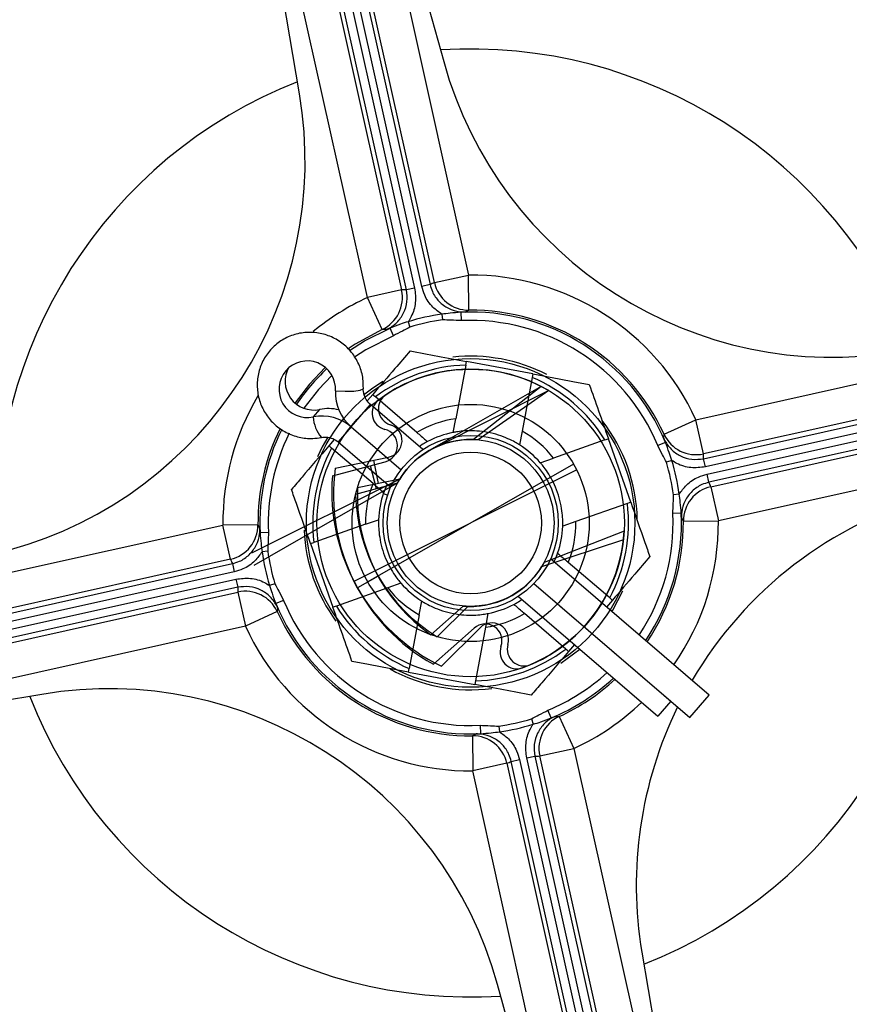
# Model space of a CAD drawing. Header units: inches. Extents: x 170 to 284, y 215 to 248.
# Tile 491 of 656: x 211.6839 to 211.7836, y 224.6503 to 224.7686. Entities that reach past the tile are written whole.
import ezdxf

# ---------------------------------------------------------------- set-up
doc = ezdxf.new("R2010")
doc.units = ezdxf.units.IN
doc.header["$LTSCALE"] = 0.25
doc.header["$MEASUREMENT"] = 0
doc.layers.add('ANNOTATIONS', color=1, linetype='Continuous')
doc.layers.add('RH FRONT OF HOOD', color=7, linetype='Continuous')
doc.styles.add('ARIAL', font='arial.ttf', dxfattribs={"height": 0.09375})
doc.dimstyles.new('STANDARD$0', dxfattribs={"dimtxt": 0.09375, "dimasz": 0.09375, "dimexe": 0.03125, "dimexo": 0.046875, "dimgap": 0.09, "dimtad": 0, "dimtih": 1, "dimtoh": 1, "dimdec": 4, "dimzin": 0, "dimdsep": 46, "dimtxsty": 'ARIAL', "dimcen": 0.09, "dimadec": 0, "dimazin": 0, "dimtfac": 1, "dimtdec": 4, "dimtofl": 0, "dimtmove": 0, "dimatfit": 1, "dimfxl": 1, "dimtolj": 1, "dimtzin": 0, "dimarcsym": 0})

# ---------------------------------------------------------------- blocks, each defined once
blk = doc.blocks.new('*D133')
at = {"layer": 'ANNOTATIONS', "color": 0, "lineweight": -2, "transparency": 16777216}
for p, q in [((211.573486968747, 225.2379811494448), (212.9080140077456, 225.2379811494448)), ((212.8767640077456, 225.1442311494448), (212.8767640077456, 222.8822775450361)), ((212.8767640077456, 220.1854637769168), (212.8767640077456, 222.4474173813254)), ((212.4115944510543, 220.0917137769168), (212.9080140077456, 220.0917137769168))]:
    blk.add_line(p, q, dxfattribs=at)
at = {"layer": 'ANNOTATIONS', "color": 0, "transparency": 16777216}
for points in [[(212.8611390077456, 225.1442311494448), (212.8923890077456, 225.1442311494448), (212.8767640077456, 225.2379811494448)], [(212.8611390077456, 220.1854637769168), (212.8923890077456, 220.1854637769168), (212.8767640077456, 220.0917137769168)]]:
    blk.add_solid(points, dxfattribs=at)
at = {"layer": 'defpoints', "color": 0, "transparency": 16777216}
for p in [(211.526611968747, 225.2379811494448), (212.3647194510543, 220.0917137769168), (212.8767640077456, 220.0917137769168)]:
    blk.add_point(p, dxfattribs=at)
at = {"layer": 'ANNOTATIONS', "color": 0, "transparency": 16777216, "insert": (212.8767640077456, 222.6648474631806), "char_height": 0.09375, "attachment_point": 5, "style": 'ARIAL'}
blk.add_mtext('\\A1;TOTAL\\PHEIGHT', dxfattribs=at)

msp = doc.modelspace()

# ---------------------------------------------------------------- linework, layer by layer
at = {"layer": 'RH FRONT OF HOOD'}
for p, q in [((211.7303647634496, 224.7361108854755), (211.7123059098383, 224.8172237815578)), ((211.7132898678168, 224.8174428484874), (211.7313487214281, 224.7363299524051)), ((211.7322208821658, 224.7365241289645), (211.7141620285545, 224.8176370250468)), ((211.715145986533, 224.8178560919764), (211.7332048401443, 224.7367431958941)), ((211.7206447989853, 224.81510610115), (211.7378354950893, 224.7378926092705)), ((211.7337356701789, 224.7369798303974), (211.7165449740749, 224.8141933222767)), ((211.7256838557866, 224.7351871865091), (211.7084931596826, 224.8124006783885)), ((211.712592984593, 224.8133134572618), (211.729783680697, 224.7360999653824)), ((211.7266871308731, 224.7929063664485), (211.734851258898, 224.7635267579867)), ((211.71751098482, 224.7596661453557), (211.7124397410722, 224.7897343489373)), ((211.7337356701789, 224.7369798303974), (211.7378354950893, 224.7378926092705)), ((211.7378710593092, 224.733679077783), (211.7378354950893, 224.7378926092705)), ((211.7651528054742, 224.7205240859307), (211.8423662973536, 224.7377147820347)), ((211.7332048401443, 224.7367431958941), (211.7322208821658, 224.7365241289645)), ((211.729783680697, 224.7360999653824), (211.7256838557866, 224.7351871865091)), ((211.7313487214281, 224.7363299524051), (211.7303647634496, 224.7361108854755)), ((211.7274392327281, 224.7313565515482), (211.7256838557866, 224.7351871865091)), ((211.7346238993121, 224.7331900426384), (211.7347180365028, 224.7325085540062)), ((211.7369149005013, 224.7334256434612), (211.7369616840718, 224.7324154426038)), ((211.7378710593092, 224.733679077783), (211.7374352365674, 224.7334538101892)), ((211.8432790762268, 224.7336149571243), (211.7660655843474, 224.7164242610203)), ((211.7660765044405, 224.7158431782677), (211.8471894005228, 224.733902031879)), ((211.7305871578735, 224.7322913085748), (211.7307910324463, 224.7316342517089)), ((211.8474084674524, 224.7329180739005), (211.7662955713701, 224.7148592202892)), ((211.7664897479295, 224.7139870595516), (211.8476026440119, 224.7320459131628)), ((211.7279294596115, 224.731337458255), (211.7274392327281, 224.7313565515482)), ((211.7287988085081, 224.7305980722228), (211.7284125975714, 224.7315327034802)), ((211.8478217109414, 224.7310619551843), (211.7667088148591, 224.7130031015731)), ((211.7669454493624, 224.7124722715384), (211.8441589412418, 224.7296629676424)), ((211.7375203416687, 224.7270858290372), (211.736314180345, 224.7206450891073)), ((211.7375203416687, 224.7270858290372), (211.737600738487, 224.7275151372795)), ((211.7455576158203, 224.7260250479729), (211.737600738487, 224.7275151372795)), ((211.7455576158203, 224.7260250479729), (211.7454772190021, 224.7255957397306)), ((211.7454772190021, 224.7255957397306), (211.7442710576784, 224.7191549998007)), ((211.845071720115, 224.725563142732), (211.7678582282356, 224.708372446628)), ((211.7263169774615, 224.723543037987), (211.725707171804, 224.7228317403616)), ((211.7465655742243, 224.7245268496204), (211.7331055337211, 224.7168127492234)), ((211.7474831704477, 224.7240190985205), (211.733606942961, 224.717081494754)), ((211.7465655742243, 224.7245268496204), (211.7384312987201, 224.7181330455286)), ((211.7474831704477, 224.7240190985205), (211.738999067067, 224.7180973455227)), ((211.7237231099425, 224.7196631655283), (211.7260365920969, 224.7223616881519)), ((211.732353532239, 224.7169460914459), (211.7260365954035, 224.7223616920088)), ((211.7316233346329, 224.7189938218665), (211.7266485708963, 224.7232587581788)), ((211.7199390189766, 224.7217520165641), (211.7191759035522, 224.7208618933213)), ((211.7360042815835, 224.7189902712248), (211.736314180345, 224.7206450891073)), ((211.7613221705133, 224.7187687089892), (211.7651528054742, 224.7205240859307)), ((211.7660655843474, 224.7164242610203), (211.7651528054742, 224.7205240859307)), ((211.7237231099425, 224.7196631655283), (211.7221727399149, 224.7178547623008)), ((211.7237231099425, 224.7196631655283), (211.7297280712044, 224.7145150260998)), ((211.7442710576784, 224.7191549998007), (211.7439611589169, 224.7175001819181)), ((211.7209070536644, 224.71841413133), (211.7202592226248, 224.7172462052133)), ((211.7216729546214, 224.7181260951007), (211.7210480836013, 224.7173972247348)), ((211.7221727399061, 224.7178547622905), (211.7284896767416, 224.7124391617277)), ((211.7542274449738, 224.7180940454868), (211.7480465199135, 224.7159182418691)), ((211.7542274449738, 224.7180940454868), (211.7546394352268, 224.7182390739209)), ((211.7573274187, 224.7106031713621), (211.7546394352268, 224.7182390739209)), ((211.7614983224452, 224.7177953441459), (211.7605636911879, 224.7174091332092)), ((211.76130307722, 224.7182784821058), (211.7613221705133, 224.7187687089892)), ((211.7202592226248, 224.7172462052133), (211.7196938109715, 224.7160449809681)), ((211.7263544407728, 224.7128480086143), (211.7213796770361, 224.7171129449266)), ((211.7214720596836, 224.7137836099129), (211.7277997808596, 224.7154575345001)), ((211.7218202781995, 224.7147176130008), (211.728232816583, 224.7160296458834)), ((211.7270209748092, 224.712858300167), (211.7264468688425, 224.7156642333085)), ((211.7464584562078, 224.715359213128), (211.7480465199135, 224.7159182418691)), ((211.7622569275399, 224.7156207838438), (211.761599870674, 224.7154169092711)), ((211.7662955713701, 224.7148592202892), (211.7660765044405, 224.7158431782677)), ((211.7508258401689, 224.7144902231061), (211.7253477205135, 224.7017520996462)), ((211.7504437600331, 224.7152030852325), (211.7257298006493, 224.7010392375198)), ((211.7267699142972, 224.7122225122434), (211.7260374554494, 224.7149913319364)), ((211.729558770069, 224.713377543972), (211.7117715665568, 224.7044845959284)), ((211.7292741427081, 224.7128849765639), (211.7120204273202, 224.7029966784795)), ((211.7292741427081, 224.7128849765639), (211.7242656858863, 224.711560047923)), ((211.729558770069, 224.713377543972), (211.7244831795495, 224.7123390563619)), ((211.7667088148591, 224.7130031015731), (211.7664897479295, 224.7139870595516)), ((211.7669454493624, 224.7124722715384), (211.7678582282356, 224.708372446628)), ((211.7281053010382, 224.7114557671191), (211.7276094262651, 224.7116214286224)), ((211.7573274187, 224.7106031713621), (211.756915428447, 224.7104581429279)), ((211.7631556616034, 224.7115840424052), (211.7624741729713, 224.7114899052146)), ((211.756915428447, 224.7104581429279), (211.7507345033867, 224.7082823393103)), ((211.7254390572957, 224.707959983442), (211.7270271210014, 224.7085190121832)), ((211.7507345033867, 224.7082823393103), (211.749146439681, 224.7077233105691)), ((211.7633912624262, 224.709293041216), (211.7623810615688, 224.7092462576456)), ((211.763644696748, 224.7083368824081), (211.7634194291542, 224.7087727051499)), ((211.763644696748, 224.7083368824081), (211.7678582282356, 224.708372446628)), ((211.6311018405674, 224.6906791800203), (211.7083153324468, 224.7078698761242)), ((211.7125288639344, 224.7079054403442), (211.7083153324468, 224.7078698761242)), ((211.70922811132, 224.7037700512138), (211.7083153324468, 224.7078698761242)), ((211.7125288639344, 224.7079054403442), (211.7127541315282, 224.7074696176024)), ((211.7137924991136, 224.7069960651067), (211.7127822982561, 224.7069492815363)), ((211.7254390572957, 224.707959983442), (211.7192581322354, 224.7057841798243)), ((211.7565280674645, 224.707143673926), (211.7468994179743, 224.7033573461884)), ((211.7188461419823, 224.7056391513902), (211.7192581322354, 224.7057841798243)), ((211.7564428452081, 224.7060984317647), (211.7466147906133, 224.7028647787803)), ((211.7136993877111, 224.7047524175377), (211.7130178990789, 224.704658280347)), ((211.7188461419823, 224.7056391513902), (211.7215341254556, 224.6980032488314)), ((211.70922811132, 224.7037700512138), (211.6320146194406, 224.6865793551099)), ((211.7667526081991, 224.6874552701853), (211.7476838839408, 224.7038031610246)), ((211.6283518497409, 224.6851803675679), (211.7094647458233, 224.7032392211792)), ((211.7096838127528, 224.7022552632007), (211.6285709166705, 224.6841964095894)), ((211.7094647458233, 224.7032392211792), (211.7096838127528, 224.7022552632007)), ((211.7266285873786, 224.7023924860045), (211.7240668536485, 224.7011117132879)), ((211.7547938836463, 224.6991293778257), (211.7498191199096, 224.7033943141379)), ((211.62876509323, 224.6833242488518), (211.7098779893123, 224.701383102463)), ((211.7098779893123, 224.701383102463), (211.7100970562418, 224.7003991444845)), ((211.7269722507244, 224.7017512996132), (211.7244873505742, 224.7003271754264)), ((211.7100970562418, 224.7003991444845), (211.6289841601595, 224.6823402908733)), ((211.7145736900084, 224.7008254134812), (211.7139166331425, 224.7006215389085)), ((211.7281270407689, 224.7003240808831), (211.7219461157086, 224.6981482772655)), ((211.7297151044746, 224.7008831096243), (211.7281270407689, 224.7003240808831)), ((211.7456823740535, 224.7008371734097), (211.7644391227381, 224.6847567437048)), ((211.7456823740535, 224.7008371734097), (211.7621344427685, 224.6867325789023)), ((211.6328944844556, 224.682627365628), (211.710107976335, 224.6998180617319)), ((211.710107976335, 224.6998180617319), (211.7110207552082, 224.6957182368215)), ((211.7156098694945, 224.6988331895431), (211.7146752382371, 224.6984469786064)), ((211.731902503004, 224.6970873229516), (211.7322124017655, 224.6987421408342)), ((211.7438200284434, 224.6992962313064), (211.7605840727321, 224.6849241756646)), ((211.755125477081, 224.6988450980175), (211.7544229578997, 224.6980256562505)), ((211.7148704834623, 224.6979638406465), (211.7148513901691, 224.697473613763)), ((211.7219461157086, 224.6981482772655), (211.7215341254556, 224.6980032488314)), ((211.7371744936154, 224.6981449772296), (211.7332981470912, 224.6947078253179)), ((211.7377422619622, 224.6981092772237), (211.7340672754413, 224.6944576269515)), ((211.7148513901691, 224.697473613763), (211.7110207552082, 224.6957182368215)), ((211.731902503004, 224.6970873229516), (211.7306963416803, 224.6906465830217)), ((211.7401692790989, 224.6972520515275), (211.7398593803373, 224.6955972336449)), ((211.7495249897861, 224.6929835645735), (211.7445502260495, 224.6972485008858)), ((211.7110207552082, 224.6957182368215), (211.6338072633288, 224.6785275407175)), ((211.7336030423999, 224.6911503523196), (211.7385004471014, 224.6954928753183)), ((211.7345736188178, 224.6909231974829), (211.7392166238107, 224.6955367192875)), ((211.7398593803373, 224.6955972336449), (211.7386532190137, 224.689156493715)), ((211.7489248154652, 224.6912799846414), (211.7511914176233, 224.692976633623)), ((211.7505591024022, 224.6935187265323), (211.7498565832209, 224.6926992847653)), ((211.730615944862, 224.6902172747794), (211.7306963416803, 224.6906465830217)), ((211.730615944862, 224.6902172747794), (211.7385728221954, 224.6887271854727)), ((211.7386532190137, 224.689156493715), (211.7385728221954, 224.6887271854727)), ((211.6865417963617, 224.687545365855), (211.65647359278, 224.6824741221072)), ((211.7644391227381, 224.6847567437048), (211.7667526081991, 224.6874552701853)), ((211.7621344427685, 224.6867325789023), (211.7605840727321, 224.6849241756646)), ((211.7453825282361, 224.6846080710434), (211.7455864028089, 224.6839510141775)), ((211.7477609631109, 224.6847096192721), (211.7473747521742, 224.6856442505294)), ((211.7482441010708, 224.6849048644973), (211.7487343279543, 224.6848857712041)), ((211.7487343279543, 224.6848857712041), (211.7504897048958, 224.6810551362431)), ((211.7392118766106, 224.6838268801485), (211.739258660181, 224.6828166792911)), ((211.7414555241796, 224.683733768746), (211.7415496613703, 224.6830522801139)), ((211.7383025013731, 224.6825632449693), (211.7383380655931, 224.6783497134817)), ((211.7463898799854, 224.6801423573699), (211.7504897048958, 224.6810551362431)), ((211.7504897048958, 224.6810551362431), (211.7676804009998, 224.6038416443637)), ((211.7448248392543, 224.6799123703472), (211.7458087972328, 224.6801314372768)), ((211.7628836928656, 224.5987994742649), (211.7448248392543, 224.6799123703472)), ((211.7458087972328, 224.6801314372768), (211.7638676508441, 224.5990185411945)), ((211.7635805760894, 224.6029288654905), (211.7463898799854, 224.6801423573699)), ((211.7424378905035, 224.6792624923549), (211.7383380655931, 224.6783497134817)), ((211.7424378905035, 224.6792624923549), (211.7596285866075, 224.6020490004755)), ((211.7429687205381, 224.6794991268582), (211.7439526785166, 224.6797181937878)), ((211.7610275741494, 224.5983862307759), (211.7429687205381, 224.6794991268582)), ((211.7439526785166, 224.6797181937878), (211.7620115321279, 224.5986052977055)), ((211.7555287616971, 224.6011362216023), (211.7383380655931, 224.6783497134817)), ((211.7586625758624, 224.6565761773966), (211.7637338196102, 224.6265079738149)), ((211.7494864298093, 224.6233359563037), (211.7413223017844, 224.6527155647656))]:
    msp.add_line(p, q, dxfattribs=at)
at = {"layer": 'RH FRONT OF HOOD', "flags": 128}
for points in [[(211.7274392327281, 224.7313565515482), (211.7242216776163, 224.7295923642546), (211.7233802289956, 224.7290250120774)], [(211.7235281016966, 224.7288512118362), (211.7253247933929, 224.7300031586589), (211.7284125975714, 224.7315327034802)], [(211.7287988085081, 224.7305980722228), (211.7254785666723, 224.7289180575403), (211.7241245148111, 224.7280342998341)], [(211.720611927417, 224.7267727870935), (211.7187043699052, 224.7247817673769), (211.7169848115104, 224.7225419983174)], [(211.7214029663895, 224.7258165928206), (211.7197943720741, 224.7241481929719), (211.7180506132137, 224.7219062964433)], [(211.7275140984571, 224.7251301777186), (211.726159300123, 224.7242091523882), (211.725222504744, 224.7234703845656)], [(211.7218438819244, 224.7239739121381), (211.7229982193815, 224.7239343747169), (211.7240349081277, 224.723968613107), (211.724796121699, 224.7240714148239), (211.7251659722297, 224.7242271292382), (211.7251905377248, 224.7242824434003)], [(211.7550552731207, 224.6974835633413), (211.755163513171, 224.6976582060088), (211.7563778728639, 224.6999649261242)]]:
    msp.add_lwpolyline(points, dxfattribs=at)
at = {"layer": 'RH FRONT OF HOOD'}
for radius in [0.01973205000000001, 0.01973205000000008, 0.01846717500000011, 0.01846717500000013, 0.01424249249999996, 0.01424249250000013, 0.01052375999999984, 0.01001781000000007, 0.01001781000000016, 0.008499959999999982]:
    msp.add_circle((211.7380867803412, 224.7081211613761), radius, dxfattribs=at)
for centre, radius, start, end in [((211.7380867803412, 224.7081211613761), 0.1221869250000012, 13.65876806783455, 101.4443005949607), ((211.7380867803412, 224.7081211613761), 0.1221869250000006, 103.6587680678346, 191.4443005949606), ((211.7380867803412, 224.7081211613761), 0.1108046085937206, 30.23396058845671, 84.86910807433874), ((211.7380867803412, 224.7081211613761), 0.05691937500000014, 21.4525500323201, 93.65051863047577), ((211.7815679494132, 224.7765085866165), 0.04848687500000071, 195.5297698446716, 279.5732988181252), ((211.7380867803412, 224.7081211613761), 0.05691937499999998, 111.4525500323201, 183.6505186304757), ((211.6696993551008, 224.7516023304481), 0.04848687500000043, 285.5297698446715, 9.573298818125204), ((211.7380867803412, 224.7081211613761), 0.02977250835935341, 24.61947637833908, 90.48359228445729), ((211.7378540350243, 224.7378986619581), 0.004219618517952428, 192.5770479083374, 270.2311636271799), ((211.725664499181, 224.7351848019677), 0.004219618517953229, 294.8719050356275, 12.52602075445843), ((211.7380867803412, 224.7081211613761), 0.02977250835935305, 114.6194763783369, 129.4306715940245), ((211.7380867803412, 224.7081211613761), 0.02530692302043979, 97.86476124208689, 107.2383074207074), ((211.7380867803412, 224.7081211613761), 0.02533160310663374, 22.45152935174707, 92.65153931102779), ((211.7380867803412, 224.7081211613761), 0.02555882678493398, 24.61947637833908, 90.48359228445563), ((211.7380867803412, 224.7081211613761), 0.02461896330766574, 97.86476124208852, 107.2383074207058), ((211.7380867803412, 224.7081211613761), 0.02432031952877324, 22.45152935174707, 92.65153931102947), ((211.7380867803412, 224.7081211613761), 0.1221869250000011, 283.6587680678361, 11.44430059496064), ((211.7184515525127, 224.7241825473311), 0.003398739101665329, 356.4806253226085, 282.3054581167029), ((211.7380867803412, 224.7081211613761), 0.01897312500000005, 91.71080770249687, 127.0752757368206), ((211.7380867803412, 224.7081211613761), 0.0200271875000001, 62.80816446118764, 96.16549269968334), ((211.7192408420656, 224.7251323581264), 0.003451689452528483, 150.2234359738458, 281.6697964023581), ((211.7380867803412, 224.7081211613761), 0.02533160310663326, 133.0911694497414, 145.6949139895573), ((211.7380867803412, 224.7081211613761), 0.01846717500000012, 62.6691580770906, 126.7060890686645), ((211.7380867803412, 224.7081211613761), 0.01846717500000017, 59.41501821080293, 123.4519492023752), ((211.7380867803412, 224.7081211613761), 0.01897312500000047, 31.71080770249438, 67.0752757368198), ((211.7272054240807, 224.7237462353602), 0.00536637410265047, 177.5684074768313, 229.5402439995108), ((211.7290167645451, 224.7218494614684), 0.002013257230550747, 123.4519492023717, 252.8471274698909), ((211.7380867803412, 224.7081211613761), 0.02977250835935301, 149.1496892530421, 180.4835922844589), ((211.7282521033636, 224.7213124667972), 0.002013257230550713, 126.7060890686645, 256.1012673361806), ((211.7209843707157, 224.7165500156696), 0.005305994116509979, 76.28371522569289, 101.3623626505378), ((211.7202198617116, 224.7155980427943), 0.005366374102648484, 49.24583943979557, 101.2176759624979), ((211.7232095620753, 224.7210255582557), 0.004036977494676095, 182.3234909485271, 220.6171010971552), ((211.7380867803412, 224.7081211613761), 0.01264875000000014, 98.0559666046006, 120.7301168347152), ((211.7380867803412, 224.7081211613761), 0.02002718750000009, 1.261871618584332, 37.90447341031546), ((211.7380867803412, 224.7081211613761), 0.02555882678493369, 153.6460881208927, 180.4835922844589), ((211.7380867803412, 224.7081211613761), 0.0253316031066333, 153.6994643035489, 182.6515393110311), ((211.7380867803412, 224.7081211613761), 0.02432031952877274, 153.7078716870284, 182.6515393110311), ((211.727284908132, 224.717403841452), 0.002013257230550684, 284.8175064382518, 76.10126733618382), ((211.72782925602, 224.7180020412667), 0.002013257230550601, 281.5633665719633, 72.8471274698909), ((211.7380867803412, 224.7081211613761), 0.01106681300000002, 100.8463048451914, 117.9397785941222), ((211.7380867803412, 224.7081211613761), 0.01264875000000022, 38.05596660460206, 60.7301168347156), ((211.7380867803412, 224.7081211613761), 0.01001780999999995, 88.02917582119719, 151.6058370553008), ((211.7380867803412, 224.7081211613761), 0.01001781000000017, 84.77503595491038, 148.351697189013), ((211.7651504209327, 224.7205434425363), 0.004219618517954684, 204.8719050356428, 282.5260207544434), ((211.7380867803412, 224.7081211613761), 0.01897312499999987, 151.7108077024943, 187.0752757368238), ((211.7380867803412, 224.7081211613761), 0.01106681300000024, 40.84630484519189, 57.9397785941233), ((211.7380867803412, 224.7081211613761), 0.02461896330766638, 7.864761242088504, 17.23830742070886), ((211.7380867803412, 224.7081211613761), 0.02530692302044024, 7.864761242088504, 17.23830742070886), ((211.7449374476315, 224.7115462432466), 0.02333369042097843, 172.1885381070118, 240.9381950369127), ((211.7447319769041, 224.7119295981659), 0.02333369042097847, 175.4426779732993, 244.1923349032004), ((211.7449374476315, 224.7115462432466), 0.02046962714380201, 177.7803108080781, 235.3464223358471), ((211.7380867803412, 224.7081211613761), 0.01264874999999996, 158.0559666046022, 180.7301168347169), ((211.7380867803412, 224.7081211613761), 0.01106681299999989, 160.8463048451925, 177.9397785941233), ((211.7380867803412, 224.7081211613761), 0.05691937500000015, 291.4525500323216, 3.650518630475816), ((211.7678642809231, 224.708353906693), 0.004219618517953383, 102.5770479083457, 180.2311636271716), ((211.7447319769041, 224.7119295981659), 0.02046962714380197, 181.0344506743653, 238.6005622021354), ((211.8064742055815, 224.6646399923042), 0.04848687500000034, 105.5297698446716, 149.5281959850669), ((211.7380867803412, 224.7081211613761), 0.01897312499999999, 331.710807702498, 7.075275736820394), ((211.7380867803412, 224.7081211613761), 0.01264875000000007, 338.0559666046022, 0.7301168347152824), ((211.7380867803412, 224.7081211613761), 0.02432031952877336, 326.4033398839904, 2.651539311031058), ((211.7380867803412, 224.7081211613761), 0.02533160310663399, 326.1221548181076, 2.651539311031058), ((211.7380867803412, 224.7081211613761), 0.02555882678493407, 326.0620586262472, 0.4835922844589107), ((211.7380867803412, 224.7081211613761), 0.02977250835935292, 325.1147841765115, 0.4835922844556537), ((211.7083092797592, 224.7078884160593), 0.004219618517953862, 282.5770479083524, 0.2311636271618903), ((211.7380867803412, 224.7081211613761), 0.02002718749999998, 182.4709681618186, 216.0644644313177), ((211.7380867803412, 224.7081211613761), 0.0184671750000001, 292.928923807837, 356.9658547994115), ((211.7380867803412, 224.7081211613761), 0.01106681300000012, 340.8463048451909, 357.9397785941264), ((211.7380867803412, 224.7081211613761), 0.01846717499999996, 289.6747839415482, 353.7117149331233), ((211.7380867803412, 224.7081211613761), 0.0253069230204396, 187.8647612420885, 197.2383074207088), ((211.7380867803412, 224.7081211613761), 0.02461896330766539, 187.8647612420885, 197.2383074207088), ((211.7380867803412, 224.7081211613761), 0.01001780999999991, 264.7750359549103, 328.3516971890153), ((211.7380867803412, 224.7081211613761), 0.01001781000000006, 268.0291758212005, 331.6058370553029), ((211.7110231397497, 224.695698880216), 0.004219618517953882, 24.87190503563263, 102.526020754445), ((211.7380867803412, 224.7081211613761), 0.01264875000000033, 218.055966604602, 240.7301168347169), ((211.7380867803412, 224.7081211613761), 0.01106681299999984, 220.8463048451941, 237.9397785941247), ((211.7380867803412, 224.7081211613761), 0.02432031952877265, 202.4515293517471, 272.6515393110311), ((211.7380867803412, 224.7081211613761), 0.02533160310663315, 202.4515293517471, 272.6515393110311), ((211.7380867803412, 224.7081211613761), 0.01897312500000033, 211.710807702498, 247.0752757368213), ((211.7380867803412, 224.7081211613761), 0.01106681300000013, 280.8463048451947, 297.9397785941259), ((211.7380867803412, 224.7081211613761), 0.02555882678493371, 204.6194763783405, 270.4835922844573), ((211.7380867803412, 224.7081211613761), 0.0126487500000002, 278.0559666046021, 300.7301168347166), ((211.7380867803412, 224.7081211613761), 0.02977250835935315, 204.6194763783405, 270.4835922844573), ((211.7398361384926, 224.6939865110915), 0.00201325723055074, 340.2796056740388, 131.5633665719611), ((211.7406356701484, 224.6941086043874), 0.002013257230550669, 343.5337455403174, 134.8175064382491), ((211.7380867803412, 224.7081211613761), 0.01897312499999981, 271.7108077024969, 307.0752757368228), ((211.7436264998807, 224.6926278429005), 0.002013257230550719, 160.2796056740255, 289.6747839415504), ((211.744497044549, 224.6929672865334), 0.00201325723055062, 163.5337455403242, 292.9289238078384), ((211.7380867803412, 224.7081211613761), 0.02002718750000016, 241.0886967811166, 277.2546085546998), ((211.7380867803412, 224.7081211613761), 0.02432031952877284, 292.4515293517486, 312.3827435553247), ((211.7380867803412, 224.7081211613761), 0.0253316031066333, 292.4515293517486, 312.6639286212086), ((211.7380867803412, 224.7081211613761), 0.02555882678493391, 294.6194763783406, 312.7240248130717), ((211.6946056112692, 224.6397337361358), 0.04848687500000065, 15.5297698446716, 99.5732988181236), ((211.7380867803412, 224.7081211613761), 0.05691937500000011, 201.4525500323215, 273.6505186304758), ((211.7380867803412, 224.7081211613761), 0.0297725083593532, 294.6194763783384, 313.6712992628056), ((211.8064742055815, 224.6646399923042), 0.0484868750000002, 153.8278711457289, 189.5732988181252), ((211.7380867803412, 224.7081211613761), 0.02461896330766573, 277.8647612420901, 287.2383074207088), ((211.7505090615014, 224.6810575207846), 0.004219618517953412, 114.8719050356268, 192.5260207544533), ((211.7380867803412, 224.7081211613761), 0.02530692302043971, 277.8647612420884, 287.2383074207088), ((211.7383195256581, 224.6783436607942), 0.004219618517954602, 12.57704790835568, 90.23116362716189), ((211.7380867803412, 224.7081211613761), 0.1221869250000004, 193.6587680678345, 281.4443005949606), ((211.7380867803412, 224.7081211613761), 0.1108046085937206, 210.2339605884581, 264.8691080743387)]:
    msp.add_arc(centre, radius, start, end, dxfattribs=at)
for centre, major_axis, ratio, start_param, end_param in [((211.7466333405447, 224.7100239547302), (0.03168358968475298, 0.007053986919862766), 0.916887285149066, 1.779693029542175, 1.797665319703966), ((211.7295402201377, 224.7062183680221), (0.03168358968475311, 0.007053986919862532), 0.9168872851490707, 1.343927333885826, 1.361899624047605), ((211.7361839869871, 224.7166677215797), (-0.007053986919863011, 0.03168358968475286), 0.916887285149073, 4.485519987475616, 4.503492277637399), ((211.7399895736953, 224.6995746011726), (-0.007053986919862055, 0.03168358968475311), 0.9168872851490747, 4.92128568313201, 4.939257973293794), ((211.7361839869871, 224.7166677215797), (-0.007053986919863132, 0.03168358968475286), 0.9168872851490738, 1.779693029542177, 1.797665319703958), ((211.7399895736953, 224.6995746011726), (-0.00705398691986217, 0.03168358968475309), 0.916887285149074, 1.343927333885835, 1.361899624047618), ((211.7466333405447, 224.7100239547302), (0.03168358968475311, 0.007053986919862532), 0.9168872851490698, 4.48551998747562, 4.503492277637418), ((211.7295402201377, 224.7062183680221), (0.0316835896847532, 0.007053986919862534), 0.9168872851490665, 4.921285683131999, 4.939257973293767)]:
    msp.add_ellipse(centre, major_axis=major_axis, ratio=ratio, start_param=start_param, end_param=end_param, dxfattribs=at)
for points, knots in [([(211.7346238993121, 224.7331900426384), (211.7342516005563, 224.7334558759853), (211.7334018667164, 224.7340626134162), (211.7325875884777, 224.7352640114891), (211.7323224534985, 224.7361750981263), (211.7322208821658, 224.7365241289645)], [0, 0, 0, 0, 0.3248067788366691, 0.7413382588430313, 1, 1, 1, 1]), ([(211.7332048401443, 224.7367431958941), (211.7332863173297, 224.7364610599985), (211.7334990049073, 224.7357245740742), (211.7342279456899, 224.7346833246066), (211.7353883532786, 224.7338301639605), (211.7365278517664, 224.7334716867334), (211.7372194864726, 224.7334580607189), (211.7374352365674, 224.7334538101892)], [0, 0, 0, 0, 0.1517897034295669, 0.3962309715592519, 0.6417221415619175, 0.8882379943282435, 1, 1, 1, 1]), ([(211.7279294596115, 224.731337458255), (211.7279690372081, 224.7313552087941), (211.7284397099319, 224.7315663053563), (211.7292670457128, 224.7321466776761), (211.7301020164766, 224.7333117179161), (211.7305370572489, 224.7346973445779), (211.7304221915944, 224.7356397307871), (211.7303647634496, 224.7361108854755)], [0, 0, 0, 0, 0.02251437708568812, 0.2677500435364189, 0.512060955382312, 0.7560503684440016, 1, 1, 1, 1]), ([(211.7313487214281, 224.7363299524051), (211.7314190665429, 224.7357466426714), (211.7315597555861, 224.7345800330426), (211.7311372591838, 224.7331919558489), (211.730710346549, 224.7324929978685), (211.7305871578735, 224.7322913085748)], [0, 0, 0, 0, 0.4157018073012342, 0.8313966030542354, 0.9999999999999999, 0.9999999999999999, 0.9999999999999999, 0.9999999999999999]), ([(211.7369149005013, 224.7334256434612), (211.7364880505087, 224.7333935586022), (211.7357587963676, 224.7333387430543), (211.7349565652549, 224.7332336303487), (211.7346238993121, 224.7331900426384)], [0, 0, 0, 0, 0.5853240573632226, 1, 1, 1, 1]), ([(211.7374352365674, 224.7334538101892), (211.7374311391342, 224.7334536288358), (211.737258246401, 224.7334459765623), (211.7370845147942, 224.7334356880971), (211.7369149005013, 224.7334256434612)], [0, 0, 0, 0, 0.02369927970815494, 1, 1, 1, 1]), ([(211.7305871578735, 224.7322913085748), (211.730267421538, 224.7321896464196), (211.729496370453, 224.7319444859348), (211.7288127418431, 224.7316847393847), (211.7284125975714, 224.7315327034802)], [0, 0, 0, 0, 0.4146759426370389, 0.9999999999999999, 0.9999999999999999, 0.9999999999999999, 0.9999999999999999]), ([(211.7369616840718, 224.7324154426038), (211.736542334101, 224.7324340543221), (211.7357945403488, 224.7324672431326), (211.7350465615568, 224.7324959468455), (211.7347180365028, 224.7325085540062)], [0, 0, 0, 0, 0.560782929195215, 0.9999999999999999, 0.9999999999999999, 0.9999999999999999, 0.9999999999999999]), ([(211.7251905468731, 224.7242826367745), (211.7251876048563, 224.7246669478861), (211.725180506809, 224.7255941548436), (211.7247770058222, 224.7270311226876), (211.7239666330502, 224.7284665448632), (211.7228112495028, 224.7296559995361), (211.7213926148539, 224.7305189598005), (211.7198006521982, 224.730996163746), (211.7181417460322, 224.731053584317), (211.7165272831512, 224.7306864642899), (211.7150658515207, 224.7299200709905), (211.7138543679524, 224.7288074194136), (211.712971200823, 224.7274242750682), (211.712471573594, 224.7258626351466), (211.7123854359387, 224.7242239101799), (211.7127171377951, 224.7226128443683), (211.7134459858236, 224.7211320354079), (211.71452673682, 224.71987779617), (211.7158919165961, 224.7189312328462), (211.7174511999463, 224.7183649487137), (211.7189104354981, 224.7182107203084), (211.7197987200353, 224.7183450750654), (211.7201451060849, 224.7183974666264)], [0, 0, 0, 0, 0.03640898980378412, 0.08784203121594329, 0.1394277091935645, 0.1911603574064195, 0.2430246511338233, 0.294964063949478, 0.346906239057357, 0.3987809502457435, 0.4505333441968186, 0.5021407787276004, 0.5536206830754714, 0.6050162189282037, 0.6563936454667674, 0.7078294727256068, 0.7593825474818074, 0.811081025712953, 0.8629177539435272, 0.9148464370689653, 0.9667944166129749, 1, 1, 1, 1]), ([(211.7284125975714, 224.7315327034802), (211.7282547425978, 224.7314698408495), (211.7280930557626, 224.7314054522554), (211.7279332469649, 224.7313390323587), (211.7279294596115, 224.731337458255)], [0, 0, 0, 0, 0.9763007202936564, 1, 1, 1, 1]), ([(211.7307910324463, 224.7316342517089), (211.730490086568, 224.7314778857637), (211.7298258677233, 224.7311327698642), (211.7291619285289, 224.7307871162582), (211.7287988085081, 224.7305980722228)], [0, 0, 0, 0, 0.4530824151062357, 1, 1, 1, 1]), ([(211.7308122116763, 224.728786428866), (211.7302092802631, 224.728083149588), (211.7287540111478, 224.7263856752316), (211.7272171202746, 224.7245929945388), (211.7263169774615, 224.723543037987)], [0, 0, 0, 0, 0.4143092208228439, 1, 1, 1, 1]), ([(211.7308122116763, 224.728786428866), (211.7319066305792, 224.7285814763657), (211.7341085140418, 224.7281691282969), (211.7364320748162, 224.7277339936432), (211.737600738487, 224.7275151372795)], [0, 0, 0, 0, 0.4970376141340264, 1, 1, 1, 1]), ([(211.7455576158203, 224.7260250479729), (211.7472491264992, 224.7257082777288), (211.7495650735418, 224.7252745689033), (211.7517555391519, 224.7248643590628), (211.752346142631, 224.7247537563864)], [0, 0, 0, 0, 0.7303753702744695, 1, 1, 1, 1]), ([(211.752346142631, 224.7247537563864), (211.7527158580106, 224.723703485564), (211.7534596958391, 224.7215904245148), (211.7542446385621, 224.7193605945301), (211.7546394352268, 224.7182390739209)], [0, 0, 0, 0, 0.4970376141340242, 0.9999999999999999, 0.9999999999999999, 0.9999999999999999, 0.9999999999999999]), ([(211.7260365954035, 224.7223616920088), (211.7259505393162, 224.722442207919), (211.7256610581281, 224.722713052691), (211.7253067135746, 224.7233097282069), (211.7251814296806, 224.7239085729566), (211.7251892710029, 224.7242302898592), (211.7251905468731, 224.7242826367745)], [0, 0, 0, 0, 0.159489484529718, 0.5365013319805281, 0.9245836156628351, 1, 1, 1, 1]), ([(211.7263169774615, 224.723543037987), (211.7263658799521, 224.7235011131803), (211.7264763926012, 224.723406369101), (211.7265869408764, 224.7233115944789), (211.7266485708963, 224.7232587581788)], [0, 0, 0, 0, 0.442505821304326, 1, 1, 1, 1]), ([(211.7316233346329, 224.7189938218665), (211.731974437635, 224.7186928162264), (211.7323997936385, 224.718328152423), (211.7328269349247, 224.7179619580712), (211.7329014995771, 224.7178980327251)], [0, 0, 0, 0, 0.8254332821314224, 1, 1, 1, 1]), ([(211.7439611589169, 224.7175001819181), (211.7439233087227, 224.7175244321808), (211.7438476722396, 224.7175728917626), (211.7432558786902, 224.7179188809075), (211.7423471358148, 224.7183572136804), (211.7411413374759, 224.7187874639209), (211.7398046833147, 224.719081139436), (211.7385151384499, 224.7192019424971), (211.7373722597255, 224.7191810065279), (211.7364854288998, 224.7190793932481), (211.7360540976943, 224.7189998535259), (211.7360165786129, 224.7189926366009), (211.7360042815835, 224.7189902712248)], [0, 0, 0, 0, 0.1023877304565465, 0.2046025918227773, 0.3112230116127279, 0.4212028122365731, 0.5266105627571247, 0.6270902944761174, 0.7290535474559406, 0.8367205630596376, 0.9464845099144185, 1, 1, 1, 1]), ([(211.7201451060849, 224.7183974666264), (211.7202552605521, 224.7184146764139), (211.7206449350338, 224.7184755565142), (211.7213283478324, 224.7183784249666), (211.7218889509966, 224.7180891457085), (211.7221356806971, 224.7178853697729), (211.7221727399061, 224.7178547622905)], [0, 0, 0, 0, 0.160059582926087, 0.5662152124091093, 0.934844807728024, 0.9999999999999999, 0.9999999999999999, 0.9999999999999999, 0.9999999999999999]), ([(211.7329014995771, 224.7178980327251), (211.7328589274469, 224.717874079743), (211.7327738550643, 224.7178262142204), (211.7323559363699, 224.7176084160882), (211.7320096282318, 224.7173627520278), (211.7319318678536, 224.7173075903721)], [0, 0, 0, 0, 0.4371811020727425, 0.8736240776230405, 1, 1, 1, 1]), ([(211.7614983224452, 224.7177953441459), (211.7614354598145, 224.7179531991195), (211.7613710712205, 224.7181148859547), (211.7613046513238, 224.7182746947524), (211.76130307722, 224.7182784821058)], [0, 0, 0, 0, 0.9763007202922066, 1, 1, 1, 1]), ([(211.76130307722, 224.7182784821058), (211.7613208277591, 224.7182389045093), (211.7615319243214, 224.7177682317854), (211.7621122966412, 224.7169408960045), (211.7632773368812, 224.7161059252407), (211.7646629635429, 224.7156708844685), (211.7656053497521, 224.715785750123), (211.7660765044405, 224.7158431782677)], [0, 0, 0, 0, 0.02251437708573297, 0.2677500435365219, 0.5120609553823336, 0.7560503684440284, 1, 1, 1, 1]), ([(211.7622569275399, 224.7156207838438), (211.7621552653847, 224.7159405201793), (211.7619101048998, 224.7167115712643), (211.7616503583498, 224.7173951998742), (211.7614983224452, 224.7177953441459)], [0, 0, 0, 0, 0.4146759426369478, 1, 1, 1, 1]), ([(211.7210480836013, 224.7173972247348), (211.7199582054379, 224.7161259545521), (211.7184241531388, 224.7143365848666), (211.7169730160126, 224.7126439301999), (211.7165528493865, 224.7121538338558)], [0, 0, 0, 0, 0.7104569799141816, 1, 1, 1, 1]), ([(211.7213796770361, 224.7171129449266), (211.7213180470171, 224.717165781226), (211.7212074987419, 224.7172605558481), (211.7210969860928, 224.7173552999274), (211.7210480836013, 224.7173972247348)], [0, 0, 0, 0, 0.5574941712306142, 0.9999999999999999, 0.9999999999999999, 0.9999999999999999, 0.9999999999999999]), ([(211.761599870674, 224.7154169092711), (211.7614435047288, 224.7157178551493), (211.7610983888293, 224.716382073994), (211.7607527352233, 224.7170460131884), (211.7605636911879, 224.7174091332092)], [0, 0, 0, 0, 0.4530824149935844, 0.9999999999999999, 0.9999999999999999, 0.9999999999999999, 0.9999999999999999]), ([(211.749146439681, 224.7077233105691), (211.7491485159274, 224.7077682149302), (211.7491526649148, 224.7078579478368), (211.749156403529, 224.708543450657), (211.749081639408, 224.709549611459), (211.7488513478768, 224.7108089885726), (211.7484373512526, 224.7121134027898), (211.7478971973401, 224.7132905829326), (211.7473076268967, 224.7142698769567), (211.7467762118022, 224.7149870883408), (211.7464916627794, 224.7153208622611), (211.7464666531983, 224.7153497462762), (211.7464584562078, 224.715359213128)], [0, 0, 0, 0, 0.102387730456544, 0.20460259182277, 0.3112230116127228, 0.4212028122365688, 0.5266105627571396, 0.6270902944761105, 0.7290535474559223, 0.8367205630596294, 0.9464845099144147, 1, 1, 1, 1]), ([(211.7662955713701, 224.7148592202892), (211.7657122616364, 224.7147888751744), (211.7645456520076, 224.7146481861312), (211.763157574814, 224.7150706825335), (211.7624586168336, 224.7154975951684), (211.7622569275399, 224.7156207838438)], [0, 0, 0, 0, 0.4157018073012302, 0.8313966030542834, 0.9999999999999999, 0.9999999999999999, 0.9999999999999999, 0.9999999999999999]), ([(211.7631556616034, 224.7115840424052), (211.7634214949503, 224.711956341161), (211.7640282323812, 224.7128060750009), (211.7652296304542, 224.7136203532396), (211.7661407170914, 224.7138854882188), (211.7664897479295, 224.7139870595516)], [0, 0, 0, 0, 0.3248067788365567, 0.7413382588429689, 1, 1, 1, 1]), ([(211.7667088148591, 224.7130031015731), (211.7664266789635, 224.7129216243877), (211.7656901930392, 224.71270893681), (211.7646489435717, 224.7119799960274), (211.7637957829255, 224.7108195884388), (211.7634373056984, 224.709680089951), (211.763423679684, 224.7089884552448), (211.7634194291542, 224.7087727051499)], [0, 0, 0, 0, 0.1517897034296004, 0.3962309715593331, 0.6417221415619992, 0.8882379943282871, 0.9999999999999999, 0.9999999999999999, 0.9999999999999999, 0.9999999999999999]), ([(211.7188461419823, 224.7056391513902), (211.7182747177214, 224.7072624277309), (211.7174923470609, 224.7094849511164), (211.7167523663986, 224.7115870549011), (211.7165528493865, 224.7121538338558)], [0, 0, 0, 0, 0.7303753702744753, 0.9999999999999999, 0.9999999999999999, 0.9999999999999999, 0.9999999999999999]), ([(211.7276326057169, 224.7117522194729), (211.7275580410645, 224.711816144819), (211.7271308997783, 224.7121823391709), (211.7267055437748, 224.7125470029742), (211.7263544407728, 224.7128480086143)], [0, 0, 0, 0, 0.1745667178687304, 1, 1, 1, 1]), ([(211.7280672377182, 224.7128013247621), (211.7279806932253, 224.7126142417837), (211.7277586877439, 224.712134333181), (211.727651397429, 224.7118029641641), (211.7276372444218, 224.7117647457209), (211.7276326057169, 224.7117522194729)], [0, 0, 0, 0, 0.3004499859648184, 0.7707196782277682, 1, 1, 1, 1]), ([(211.7573274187, 224.7106031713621), (211.7578988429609, 224.7089798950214), (211.7586812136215, 224.7067573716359), (211.7594211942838, 224.7046552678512), (211.7596207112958, 224.7040884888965)], [0, 0, 0, 0, 0.7303753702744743, 1, 1, 1, 1]), ([(211.7623810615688, 224.7092462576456), (211.7623996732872, 224.7096656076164), (211.7624328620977, 224.7104134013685), (211.7624615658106, 224.7111613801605), (211.7624741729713, 224.7114899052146)], [0, 0, 0, 0, 0.5607829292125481, 1, 1, 1, 1]), ([(211.7633912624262, 224.709293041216), (211.7633591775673, 224.7097198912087), (211.7633043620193, 224.7104491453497), (211.7631992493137, 224.7112513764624), (211.7631556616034, 224.7115840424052)], [0, 0, 0, 0, 0.5853240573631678, 1, 1, 1, 1]), ([(211.7270271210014, 224.7085190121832), (211.7270267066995, 224.7085077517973), (211.7270254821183, 224.708474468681), (211.7270142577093, 224.7080947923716), (211.7270375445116, 224.7072749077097), (211.7271749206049, 224.7061302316), (211.7274929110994, 224.7048234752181), (211.7279746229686, 224.7035632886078), (211.7285485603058, 224.7024709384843), (211.7291234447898, 224.7016077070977), (211.7296084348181, 224.7010034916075), (211.7296792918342, 224.7009235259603), (211.7297151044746, 224.7008831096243)], [0, 0, 0, 0, 0.05081576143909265, 0.1501997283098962, 0.2532302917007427, 0.3623889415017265, 0.4709993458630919, 0.5735581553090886, 0.6738803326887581, 0.7783535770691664, 0.8879751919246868, 1, 1, 1, 1]), ([(211.7634194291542, 224.7087727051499), (211.7634192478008, 224.7087768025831), (211.7634115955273, 224.7089496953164), (211.7634013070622, 224.7091234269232), (211.7633912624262, 224.709293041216)], [0, 0, 0, 0, 0.0236992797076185, 1, 1, 1, 1]), ([(211.7094647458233, 224.7032392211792), (211.7097468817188, 224.7033206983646), (211.7104833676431, 224.7035333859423), (211.7115246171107, 224.7042623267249), (211.7123777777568, 224.7054227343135), (211.712736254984, 224.7065622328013), (211.7127498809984, 224.7072538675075), (211.7127541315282, 224.7074696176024)], [0, 0, 0, 0, 0.1517897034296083, 0.396230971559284, 0.6417221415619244, 0.8882379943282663, 1, 1, 1, 1]), ([(211.7127541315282, 224.7074696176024), (211.7127543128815, 224.7074655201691), (211.712761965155, 224.7072926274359), (211.7127722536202, 224.7071188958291), (211.7127822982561, 224.7069492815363)], [0, 0, 0, 0, 0.02369927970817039, 1, 1, 1, 1]), ([(211.7137924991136, 224.7069960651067), (211.7137738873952, 224.706576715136), (211.7137406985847, 224.7058289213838), (211.7137119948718, 224.7050809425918), (211.7136993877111, 224.7047524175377)], [0, 0, 0, 0, 0.5607829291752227, 1, 1, 1, 1]), ([(211.7127822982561, 224.7069492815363), (211.7128143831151, 224.7065224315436), (211.7128691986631, 224.7057931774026), (211.7129743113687, 224.7049909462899), (211.7130178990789, 224.704658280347)], [0, 0, 0, 0, 0.5853240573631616, 1, 1, 1, 1]), ([(211.7130178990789, 224.704658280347), (211.712752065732, 224.7042859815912), (211.7121453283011, 224.7034362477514), (211.7109439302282, 224.7026219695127), (211.710032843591, 224.7023568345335), (211.7096838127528, 224.7022552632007)], [0, 0, 0, 0, 0.324806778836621, 0.7413382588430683, 1, 1, 1, 1]), ([(211.7481063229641, 224.7034409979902), (211.7481928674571, 224.7036280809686), (211.7484148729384, 224.7041079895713), (211.7485221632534, 224.7044393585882), (211.7485363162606, 224.7044775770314), (211.7485409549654, 224.7044901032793)], [0, 0, 0, 0, 0.3004499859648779, 0.77071967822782, 1, 1, 1, 1]), ([(211.7485409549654, 224.7044901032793), (211.7488939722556, 224.7041874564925), (211.749320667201, 224.7038216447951), (211.7497457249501, 224.7034572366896), (211.7498191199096, 224.7033943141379)], [0, 0, 0, 0, 0.8273294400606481, 1, 1, 1, 1]), ([(211.7596207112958, 224.7040884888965), (211.7590177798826, 224.7033852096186), (211.7575625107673, 224.7016877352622), (211.7560256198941, 224.6998950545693), (211.755125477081, 224.6988450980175)], [0, 0, 0, 0, 0.4143092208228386, 1, 1, 1, 1]), ([(211.7098779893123, 224.701383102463), (211.7104612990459, 224.7014534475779), (211.7116279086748, 224.7015941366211), (211.7130159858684, 224.7011716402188), (211.7137149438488, 224.7007447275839), (211.7139166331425, 224.7006215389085)], [0, 0, 0, 0, 0.4157018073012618, 0.8313966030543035, 1, 1, 1, 1]), ([(211.7148704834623, 224.6979638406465), (211.7148527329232, 224.698003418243), (211.714641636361, 224.6984740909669), (211.7140612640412, 224.6993014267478), (211.7128962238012, 224.7001363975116), (211.7115105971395, 224.7005714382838), (211.7105682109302, 224.7004565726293), (211.7100970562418, 224.7003991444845)], [0, 0, 0, 0, 0.0225143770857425, 0.2677500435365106, 0.5120609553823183, 0.7560503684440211, 1, 1, 1, 1]), ([(211.7139166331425, 224.7006215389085), (211.7140182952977, 224.700301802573), (211.7142634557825, 224.699530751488), (211.7145232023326, 224.6988471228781), (211.7146752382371, 224.6984469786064)], [0, 0, 0, 0, 0.4146759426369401, 0.9999999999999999, 0.9999999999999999, 0.9999999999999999, 0.9999999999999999]), ([(211.7145736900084, 224.7008254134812), (211.7147300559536, 224.700524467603), (211.715075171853, 224.6998602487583), (211.715420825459, 224.6991963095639), (211.7156098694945, 224.6988331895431)], [0, 0, 0, 0, 0.453082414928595, 1, 1, 1, 1]), ([(211.7322124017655, 224.6987421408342), (211.7322219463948, 224.6987361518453), (211.7322501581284, 224.6987184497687), (211.7325733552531, 224.6985188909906), (211.7332950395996, 224.6981291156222), (211.7343550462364, 224.6976757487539), (211.7356457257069, 224.6972977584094), (211.7369779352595, 224.6970848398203), (211.7382109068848, 224.6970357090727), (211.7392459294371, 224.6971019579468), (211.740011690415, 224.6972198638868), (211.740116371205, 224.6972412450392), (211.7401692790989, 224.6972520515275)], [0, 0, 0, 0, 0.05081576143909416, 0.1501997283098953, 0.2532302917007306, 0.3623889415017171, 0.470999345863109, 0.5735581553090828, 0.6738803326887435, 0.778353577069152, 0.887975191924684, 1, 1, 1, 1]), ([(211.7432720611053, 224.6983442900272), (211.7433146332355, 224.6983682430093), (211.7433997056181, 224.6984161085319), (211.7438176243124, 224.6986339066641), (211.7441639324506, 224.6988795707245), (211.7442416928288, 224.6989347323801)], [0, 0, 0, 0, 0.4371811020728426, 0.8736240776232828, 1, 1, 1, 1]), ([(211.7547938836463, 224.6991293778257), (211.7548555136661, 224.6990765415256), (211.7549660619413, 224.6989817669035), (211.7550765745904, 224.6988870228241), (211.755125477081, 224.6988450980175)], [0, 0, 0, 0, 0.5574941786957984, 0.9999999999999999, 0.9999999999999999, 0.9999999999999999, 0.9999999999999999]), ([(211.7146752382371, 224.6984469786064), (211.7147381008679, 224.6982891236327), (211.7148024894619, 224.6981274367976), (211.7148689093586, 224.6979676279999), (211.7148704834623, 224.6979638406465)], [0, 0, 0, 0, 0.9763007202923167, 1, 1, 1, 1]), ([(211.7238274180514, 224.6914885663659), (211.7234577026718, 224.6925388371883), (211.7227138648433, 224.6946518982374), (211.7219289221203, 224.6968817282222), (211.7215341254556, 224.6980032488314)], [0, 0, 0, 0, 0.4970376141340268, 1, 1, 1, 1]), ([(211.7445502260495, 224.6972485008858), (211.7444768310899, 224.6973114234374), (211.7440517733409, 224.697675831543), (211.7436250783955, 224.6980416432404), (211.7432720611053, 224.6983442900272)], [0, 0, 0, 0, 0.1726705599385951, 1, 1, 1, 1]), ([(211.7498565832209, 224.6926992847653), (211.7498076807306, 224.6927412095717), (211.7496971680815, 224.692835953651), (211.7495866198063, 224.6929307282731), (211.7495249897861, 224.6929835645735)], [0, 0, 0, 0, 0.4425058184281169, 1, 1, 1, 1]), ([(211.7498565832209, 224.6926992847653), (211.7487667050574, 224.6914280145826), (211.7472326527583, 224.6896386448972), (211.7457815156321, 224.6879459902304), (211.745361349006, 224.6874558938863)], [0, 0, 0, 0, 0.7104569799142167, 1, 1, 1, 1]), ([(211.730615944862, 224.6902172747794), (211.7289244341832, 224.6905340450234), (211.7266084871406, 224.690967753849), (211.7244180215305, 224.6913779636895), (211.7238274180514, 224.6914885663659)], [0, 0, 0, 0, 0.7303753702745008, 1, 1, 1, 1]), ([(211.745361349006, 224.6874558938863), (211.7442669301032, 224.6876608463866), (211.7420650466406, 224.6880731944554), (211.7397414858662, 224.6885083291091), (211.7385728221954, 224.6887271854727)], [0, 0, 0, 0, 0.4970376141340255, 1, 1, 1, 1]), ([(211.7453825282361, 224.6846080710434), (211.7456834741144, 224.6847644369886), (211.7463476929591, 224.685109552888), (211.7470116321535, 224.685455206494), (211.7473747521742, 224.6856442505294)], [0, 0, 0, 0, 0.4530824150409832, 1, 1, 1, 1]), ([(211.7455864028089, 224.6839510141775), (211.7459061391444, 224.6840526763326), (211.7466771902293, 224.6842978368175), (211.7473608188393, 224.6845575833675), (211.7477609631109, 224.6847096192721)], [0, 0, 0, 0, 0.4146759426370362, 1, 1, 1, 1]), ([(211.7482441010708, 224.6849048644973), (211.7482045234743, 224.6848871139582), (211.7477338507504, 224.684676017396), (211.7469065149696, 224.6840956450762), (211.7460715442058, 224.6829306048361), (211.7456365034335, 224.6815449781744), (211.745751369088, 224.6806025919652), (211.7458087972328, 224.6801314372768)], [0, 0, 0, 0, 0.02251437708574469, 0.2677500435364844, 0.5120609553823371, 0.7560503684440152, 1, 1, 1, 1]), ([(211.7477609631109, 224.6847096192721), (211.7479188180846, 224.6847724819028), (211.7480805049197, 224.6848368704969), (211.7482403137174, 224.6849032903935), (211.7482441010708, 224.6849048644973)], [0, 0, 0, 0, 0.9763007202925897, 1, 1, 1, 1]), ([(211.7392118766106, 224.6838268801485), (211.7396312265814, 224.6838082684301), (211.7403790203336, 224.6837750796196), (211.7411269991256, 224.6837463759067), (211.7414555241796, 224.683733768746)], [0, 0, 0, 0, 0.5607829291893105, 1, 1, 1, 1]), ([(211.7448248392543, 224.6799123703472), (211.7447544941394, 224.6804956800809), (211.7446138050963, 224.6816622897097), (211.7450363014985, 224.6830503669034), (211.7454632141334, 224.6837493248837), (211.7455864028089, 224.6839510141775)], [0, 0, 0, 0, 0.4157018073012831, 0.8313966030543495, 1, 1, 1, 1]), ([(211.7383025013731, 224.6825632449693), (211.7384037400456, 224.6826148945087), (211.7385493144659, 224.6826891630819), (211.7386941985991, 224.682765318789), (211.7387383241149, 224.6827885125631)], [0, 0, 0, 0, 0.6954427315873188, 1, 1, 1, 1]), ([(211.7387383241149, 224.6827885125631), (211.7387424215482, 224.6827886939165), (211.7389153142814, 224.68279634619), (211.7390890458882, 224.6828066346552), (211.739258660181, 224.6828166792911)], [0, 0, 0, 0, 0.02369927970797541, 1, 1, 1, 1]), ([(211.7429687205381, 224.6794991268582), (211.7428872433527, 224.6797812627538), (211.7426745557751, 224.6805177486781), (211.7419456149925, 224.6815589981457), (211.7407852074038, 224.6824121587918), (211.739645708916, 224.6827706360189), (211.7389540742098, 224.6827842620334), (211.7387383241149, 224.6827885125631)], [0, 0, 0, 0, 0.1517897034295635, 0.3962309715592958, 0.6417221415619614, 0.8882379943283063, 1, 1, 1, 1]), ([(211.739258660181, 224.6828166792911), (211.7396855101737, 224.68284876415), (211.7404147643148, 224.682903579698), (211.7412169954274, 224.6830086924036), (211.7415496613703, 224.6830522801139)], [0, 0, 0, 0, 0.5853240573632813, 0.9999999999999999, 0.9999999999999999, 0.9999999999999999, 0.9999999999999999]), ([(211.7415496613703, 224.6830522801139), (211.7419219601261, 224.682786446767), (211.7427716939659, 224.6821797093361), (211.7435859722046, 224.6809783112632), (211.7438511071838, 224.680067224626), (211.7439526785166, 224.6797181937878)], [0, 0, 0, 0, 0.3248067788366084, 0.7413382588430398, 1, 1, 1, 1])]:
    msp.add_open_spline(points, degree=3, knots=knots, dxfattribs=at)

# ---------------------------------------------------------------- dimensions: what is measured, and where the dimension line sits
at = {"layer": 'ANNOTATIONS'}
dim = msp.add_linear_dim(base=(212.8767640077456, 220.0917137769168), p1=(211.5266119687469, 225.2379811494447), p2=(212.3647194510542, 220.0917137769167), angle=90, text='TOTAL\\PHEIGHT', dimstyle='STANDARD$0', dxfattribs=at)
dim.commit()
dim.dimension.update_dxf_attribs({"geometry": '*D133', "text_midpoint": (212.8767640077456, 222.6648474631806)})

doc.saveas('drawing.dxf')
